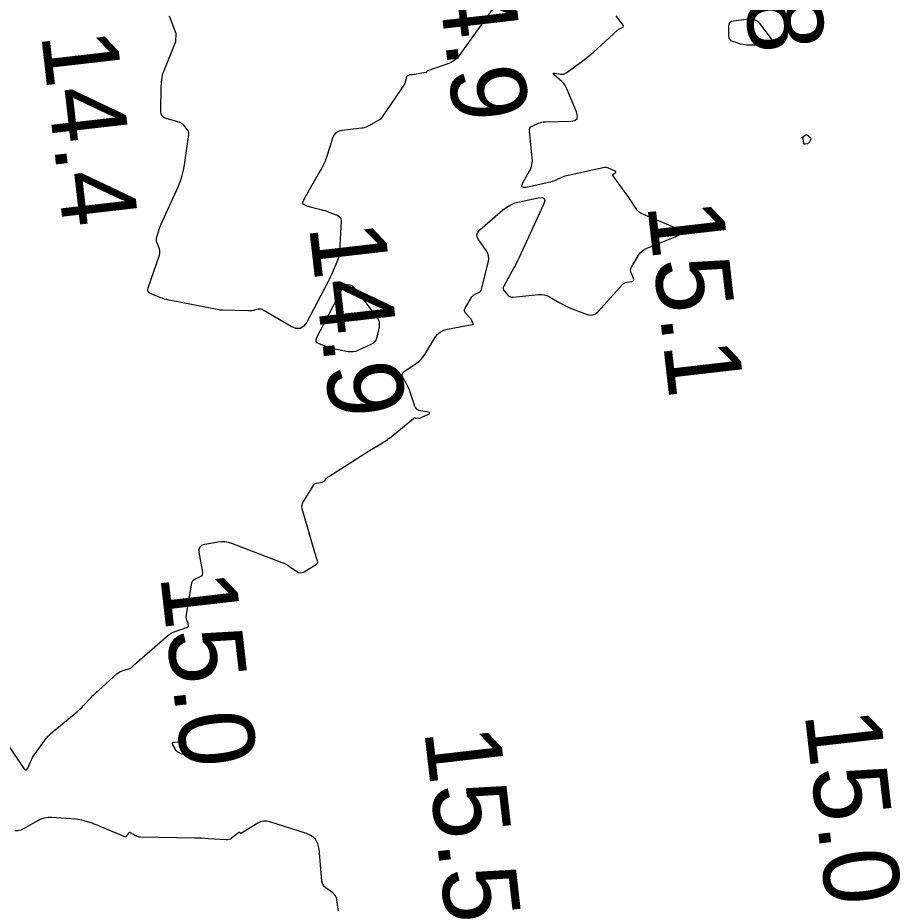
# Model space of a CAD drawing. Extents: x 1023796 to 1112670, y 656573 to 837340.
# Drawn here: x 1109824 to 1109882.5, y 681006.9 to 681065.6 of the extents above; entities that cross this region are included whole.
import ezdxf

# ---------------------------------------------------------------- set-up
doc = ezdxf.new("R2010")
doc.units = 0
doc.layers.add('V-CHAN-CONT-15FT', color=7, linetype='Continuous')
doc.layers.add('V-TOPO-SOUN', color=7, linetype='Continuous')

msp = doc.modelspace()

# ---------------------------------------------------------------- linework, layer by layer
at = {"layer": 'V-CHAN-CONT-15FT'}
for points in [[(1109822.189, 681019.07), (1109824.413, 681015.82), (1109824.484, 681015.741), (1109824.549, 681015.719), (1109824.609, 681015.753), (1109824.663, 681015.844), (1109824.869, 681016.32), (1109824.924, 681016.438), (1109824.985, 681016.552), (1109825.051, 681016.663), (1109825.124, 681016.77), (1109825.743, 681017.634), (1109825.877, 681017.809), (1109826.021, 681017.973), (1109826.175, 681018.128), (1109826.34, 681018.274), (1109827.84, 681019.516), (1109827.976, 681019.632), (1109828.109, 681019.753), (1109828.238, 681019.877), (1109828.363, 681020.005), (1109828.857, 681020.527), (1109828.982, 681020.656), (1109829.109, 681020.783), (1109829.238, 681020.907), (1109829.371, 681021.028), (1109830.567, 681022.107), (1109830.644, 681022.169), (1109830.727, 681022.221), (1109830.815, 681022.264), (1109830.909, 681022.297), (1109831.418, 681022.444), (1109831.451, 681022.455), (1109831.482, 681022.471), (1109831.51, 681022.491), (1109831.536, 681022.515), (1109831.635, 681022.617), (1109831.66, 681022.643), (1109831.686, 681022.667), (1109831.712, 681022.692), (1109831.739, 681022.715), (1109833.922, 681024.614), (1109834.041, 681024.708), (1109834.167, 681024.79), (1109834.301, 681024.859), (1109834.442, 681024.915), (1109835.255, 681025.196), (1109835.278, 681025.207), (1109835.295, 681025.224), (1109835.304, 681025.245), (1109835.306, 681025.271), (1109835.301, 681025.384), (1109835.298, 681025.412), (1109835.293, 681025.439), (1109835.286, 681025.466), (1109835.277, 681025.492), (1109835.187, 681025.714), (1109835.172, 681025.759), (1109835.163, 681025.806), (1109835.161, 681025.854), (1109835.166, 681025.902), (1109835.534, 681028.101), (1109835.56, 681028.194), (1109835.605, 681028.272), (1109835.669, 681028.335), (1109835.752, 681028.384), (1109836.121, 681028.549), (1109836.2, 681028.598), (1109836.251, 681028.661), (1109836.274, 681028.739), (1109836.27, 681028.831), (1109836.03, 681030.165), (1109836.023, 681030.365), (1109836.082, 681030.519), (1109836.206, 681030.627), (1109836.396, 681030.69), (1109837.288, 681030.849), (1109837.51, 681030.873), (1109837.728, 681030.868), (1109837.944, 681030.832), (1109838.157, 681030.766), (1109841.501, 681029.483), (1109841.635, 681029.427), (1109841.764, 681029.363), (1109841.889, 681029.291), (1109842.01, 681029.212), (1109842.485, 681028.877), (1109842.604, 681028.813), (1109842.725, 681028.789), (1109842.847, 681028.805), (1109842.97, 681028.861), (1109843.791, 681029.363), (1109843.844, 681029.405), (1109843.874, 681029.456), (1109843.882, 681029.514), (1109843.869, 681029.58), (1109843.769, 681029.86), (1109843.745, 681029.93), (1109843.722, 681030.001), (1109843.7, 681030.072), (1109843.679, 681030.143), (1109842.856, 681033.026), (1109842.832, 681033.157), (1109842.837, 681033.284), (1109842.869, 681033.407), (1109842.931, 681033.525), (1109843.307, 681034.107), (1109843.344, 681034.164), (1109843.38, 681034.223), (1109843.416, 681034.282), (1109843.451, 681034.341), (1109843.588, 681034.579), (1109843.627, 681034.633), (1109843.674, 681034.676), (1109843.729, 681034.707), (1109843.792, 681034.726), (1109844.186, 681034.808), (1109844.231, 681034.821), (1109844.272, 681034.841), (1109844.309, 681034.868), (1109844.341, 681034.901), (1109844.464, 681035.049), (1109844.496, 681035.084), (1109844.53, 681035.117), (1109844.567, 681035.147), (1109844.606, 681035.174), (1109846.937, 681036.66), (1109847.066, 681036.742), (1109847.196, 681036.822), (1109847.326, 681036.9), (1109847.457, 681036.978), (1109848.164, 681037.392), (1109848.204, 681037.417), (1109848.244, 681037.442), (1109848.283, 681037.468), (1109848.321, 681037.495), (1109848.475, 681037.605), (1109848.513, 681037.633), (1109848.55, 681037.661), (1109848.587, 681037.69), (1109848.624, 681037.719), (1109850.218, 681039.016), (1109850.254, 681039.04), (1109850.293, 681039.056), (1109850.334, 681039.064), (1109850.378, 681039.062), (1109850.559, 681039.041), (1109850.603, 681039.039), (1109850.647, 681039.043), (1109850.69, 681039.053), (1109850.731, 681039.07), (1109851.223, 681039.3), (1109851.294, 681039.342), (1109851.315, 681039.377), (1109851.286, 681039.405), (1109851.207, 681039.427), (1109850.6, 681039.534), (1109850.561, 681039.545), (1109850.525, 681039.562), (1109850.493, 681039.585), (1109850.465, 681039.615), (1109850.36, 681039.748), (1109850.335, 681039.783), (1109850.314, 681039.819), (1109850.296, 681039.856), (1109850.282, 681039.896), (1109850.025, 681040.704), (1109849.978, 681040.839), (1109849.925, 681040.971), (1109849.865, 681041.101), (1109849.798, 681041.227), (1109849.518, 681041.727), (1109849.472, 681041.846), (1109849.473, 681041.954), (1109849.522, 681042.051), (1109849.617, 681042.136), (1109850.423, 681042.671), (1109850.589, 681042.795), (1109850.738, 681042.935), (1109850.87, 681043.09), (1109850.986, 681043.262), (1109851.641, 681044.357), (1109851.802, 681044.575), (1109851.997, 681044.745), (1109852.225, 681044.867), (1109852.486, 681044.941), (1109854.115, 681045.231), (1109854.15, 681045.242), (1109854.17, 681045.262), (1109854.176, 681045.29), (1109854.167, 681045.326), (1109854.101, 681045.486), (1109854.083, 681045.525), (1109854.062, 681045.562), (1109854.038, 681045.597), (1109854.011, 681045.63), (1109853.679, 681046.003), (1109853.628, 681046.077), (1109853.605, 681046.154), (1109853.611, 681046.235), (1109853.646, 681046.318), (1109854.059, 681047.038), (1109854.1, 681047.099), (1109854.15, 681047.152), (1109854.207, 681047.195), (1109854.272, 681047.23), (1109854.548, 681047.353), (1109854.611, 681047.39), (1109854.661, 681047.436), (1109854.698, 681047.493), (1109854.723, 681047.561), (1109855.183, 681049.355), (1109855.215, 681049.564), (1109855.201, 681049.765), (1109855.143, 681049.957), (1109855.038, 681050.142), (1109854.53, 681050.862), (1109854.44, 681051.037), (1109854.423, 681051.204), (1109854.48, 681051.361), (1109854.61, 681051.509), (1109856.151, 681052.833), (1109856.4, 681053.022), (1109856.666, 681053.176), (1109856.95, 681053.295), (1109857.251, 681053.379), (1109858.489, 681053.644), (1109858.744, 681053.666), (1109858.888, 681053.6), (1109858.922, 681053.445), (1109858.845, 681053.201), (1109857.344, 681049.923), (1109857.233, 681049.686), (1109857.117, 681049.451), (1109856.996, 681049.218), (1109856.871, 681048.987), (1109856.202, 681047.781), (1109856.169, 681047.697), (1109856.163, 681047.616), (1109856.186, 681047.539), (1109856.237, 681047.464), (1109856.497, 681047.173), (1109856.566, 681047.11), (1109856.643, 681047.069), (1109856.728, 681047.048), (1109856.821, 681047.048), (1109858.504, 681047.23), (1109858.697, 681047.237), (1109858.883, 681047.213), (1109859.063, 681047.159), (1109859.236, 681047.075), (1109859.916, 681046.678), (1109860.088, 681046.582), (1109860.262, 681046.493), (1109860.44, 681046.41), (1109860.622, 681046.334), (1109861.664, 681045.919), (1109861.891, 681045.861), (1109862.101, 681045.873), (1109862.294, 681045.955), (1109862.471, 681046.108), (1109864.074, 681047.892), (1109864.134, 681047.949), (1109864.202, 681047.994), (1109864.276, 681048.026), (1109864.357, 681048.045), (1109864.696, 681048.098), (1109864.766, 681048.12), (1109864.807, 681048.158), (1109864.819, 681048.213), (1109864.802, 681048.284), (1109864.644, 681048.686), (1109864.618, 681048.778), (1109864.614, 681048.869), (1109864.633, 681048.958), (1109864.673, 681049.045), (1109865.144, 681049.834), (1109865.249, 681049.983), (1109865.374, 681050.11), (1109865.518, 681050.213), (1109865.681, 681050.294), (1109867.556, 681051.047), (1109867.834, 681051.197), (1109867.927, 681051.347), (1109867.835, 681051.498), (1109867.559, 681051.65), (1109865.455, 681052.522), (1109865.305, 681052.597), (1109865.171, 681052.692), (1109865.054, 681052.807), (1109864.953, 681052.941), (1109864.582, 681053.517), (1109864.488, 681053.661), (1109864.392, 681053.802), (1109864.294, 681053.942), (1109864.193, 681054.081), (1109863.451, 681055.085), (1109863.433, 681055.119), (1109863.43, 681055.15), (1109863.441, 681055.179), (1109863.468, 681055.206), (1109863.604, 681055.311), (1109863.628, 681055.336), (1109863.635, 681055.358), (1109863.623, 681055.379), (1109863.593, 681055.397), (1109863.147, 681055.589), (1109863.059, 681055.62), (1109862.97, 681055.636), (1109862.879, 681055.638), (1109862.786, 681055.625), (1109860.466, 681055.121), (1109860.355, 681055.094), (1109860.246, 681055.061), (1109860.139, 681055.022), (1109860.034, 681054.978), (1109859.616, 681054.789), (1109859.511, 681054.745), (1109859.404, 681054.707), (1109859.295, 681054.674), (1109859.184, 681054.647), (1109857.688, 681054.326), (1109857.506, 681054.309), (1109857.408, 681054.354), (1109857.395, 681054.46), (1109857.466, 681054.629), (1109857.917, 681055.427), (1109858.013, 681055.63), (1109858.074, 681055.84), (1109858.101, 681056.057), (1109858.094, 681056.282), (1109857.902, 681058.06), (1109857.904, 681058.165), (1109857.936, 681058.254), (1109857.996, 681058.326), (1109858.086, 681058.382), (1109858.504, 681058.571), (1109858.609, 681058.612), (1109858.718, 681058.643), (1109858.828, 681058.663), (1109858.942, 681058.671), (1109860.64, 681058.718), (1109860.906, 681058.763), (1109861.06, 681058.879), (1109861.102, 681059.068), (1109861.033, 681059.328), (1109860.385, 681060.865), (1109860.322, 681060.996), (1109860.246, 681061.117), (1109860.156, 681061.23), (1109860.054, 681061.333), (1109859.547, 681061.792), (1109859.495, 681061.848), (1109859.486, 681061.883), (1109859.519, 681061.898), (1109859.595, 681061.891), (1109859.982, 681061.826), (1109860.077, 681061.819), (1109860.167, 681061.83), (1109860.253, 681061.86), (1109860.335, 681061.908), (1109861.366, 681062.65), (1109861.562, 681062.796), (1109861.754, 681062.946), (1109861.942, 681063.102), (1109862.125, 681063.264), (1109863.75, 681064.735), (1109863.788, 681064.767), (1109863.828, 681064.798), (1109863.87, 681064.826), (1109863.914, 681064.851), (1109864.091, 681064.949), (1109864.126, 681064.975), (1109864.142, 681065.006), (1109864.14, 681065.04), (1109864.119, 681065.078), (1109863.658, 681065.682)], [(1109855.551, 681066.262), (1109853.242, 681063.053), (1109853.09, 681062.873), (1109852.917, 681062.722), (1109852.722, 681062.601), (1109852.505, 681062.509), (1109851.167, 681062.054), (1109851.154, 681062.048), (1109851.143, 681062.041), (1109851.133, 681062.031), (1109851.124, 681062.02), (1109851.094, 681061.97), (1109851.086, 681061.959), (1109851.076, 681061.95), (1109851.064, 681061.944), (1109851.051, 681061.941), (1109850.131, 681061.787), (1109850.114, 681061.784), (1109850.097, 681061.783), (1109850.08, 681061.781), (1109850.062, 681061.781), (1109849.993, 681061.78), (1109849.976, 681061.779), (1109849.96, 681061.776), (1109849.944, 681061.77), (1109849.929, 681061.763), (1109849.794, 681061.684), (1109849.769, 681061.666), (1109849.75, 681061.645), (1109849.737, 681061.619), (1109849.729, 681061.59), (1109849.693, 681061.356), (1109849.682, 681061.308), (1109849.667, 681061.261), (1109849.647, 681061.217), (1109849.621, 681061.174), (1109848.147, 681058.989), (1109848.093, 681058.918), (1109848.032, 681058.855), (1109847.965, 681058.799), (1109847.89, 681058.75), (1109847.538, 681058.547), (1109847.48, 681058.514), (1109847.421, 681058.483), (1109847.361, 681058.453), (1109847.301, 681058.425), (1109847.057, 681058.316), (1109846.996, 681058.291), (1109846.933, 681058.271), (1109846.868, 681058.256), (1109846.803, 681058.245), (1109845.475, 681058.087), (1109845.26, 681058.034), (1109845.086, 681057.931), (1109844.952, 681057.779), (1109844.86, 681057.577), (1109844.481, 681056.377), (1109844.455, 681056.298), (1109844.426, 681056.22), (1109844.395, 681056.142), (1109844.362, 681056.065), (1109844.225, 681055.76), (1109844.19, 681055.684), (1109844.152, 681055.609), (1109844.113, 681055.535), (1109844.072, 681055.463), (1109843.288, 681054.117), (1109843.243, 681054.04), (1109843.199, 681053.962), (1109843.155, 681053.884), (1109843.113, 681053.805), (1109842.868, 681053.352), (1109842.864, 681053.342), (1109842.861, 681053.332), (1109842.859, 681053.321), (1109842.859, 681053.31), (1109842.861, 681053.266), (1109842.862, 681053.256), (1109842.866, 681053.247), (1109842.873, 681053.24), (1109842.882, 681053.235), (1109843.162, 681053.112), (1109843.213, 681053.091), (1109843.264, 681053.072), (1109843.316, 681053.055), (1109843.369, 681053.041), (1109844.086, 681052.863), (1109844.223, 681052.826), (1109844.358, 681052.786), (1109844.492, 681052.742), (1109844.625, 681052.694), (1109845.169, 681052.489), (1109845.286, 681052.426), (1109845.368, 681052.341), (1109845.413, 681052.232), (1109845.424, 681052.099), (1109845.321, 681050.08), (1109845.304, 681049.899), (1109845.27, 681049.723), (1109845.221, 681049.55), (1109845.155, 681049.381), (1109844.86, 681048.712), (1109844.785, 681048.545), (1109844.707, 681048.38), (1109844.626, 681048.216), (1109844.543, 681048.054), (1109843.153, 681045.398), (1109842.953, 681045.122), (1109842.715, 681044.98), (1109842.438, 681044.974), (1109842.123, 681045.104), (1109840.268, 681046.195), (1109840.19, 681046.232), (1109840.11, 681046.253), (1109840.027, 681046.258), (1109839.942, 681046.247), (1109839.595, 681046.172), (1109839.508, 681046.156), (1109839.421, 681046.146), (1109839.333, 681046.141), (1109839.245, 681046.141), (1109837.573, 681046.197), (1109837.553, 681046.197), (1109837.532, 681046.198), (1109837.511, 681046.198), (1109837.491, 681046.199), (1109837.408, 681046.2), (1109837.388, 681046.201), (1109837.367, 681046.203), (1109837.347, 681046.205), (1109837.326, 681046.209), (1109834.026, 681046.857), (1109833.873, 681046.891), (1109833.721, 681046.931), (1109833.572, 681046.979), (1109833.425, 681047.034), (1109832.841, 681047.266), (1109832.719, 681047.336), (1109832.647, 681047.428), (1109832.624, 681047.542), (1109832.65, 681047.68), (1109833.39, 681049.839), (1109833.416, 681049.941), (1109833.424, 681050.042), (1109833.413, 681050.143), (1109833.384, 681050.244), (1109833.23, 681050.65), (1109833.201, 681050.749), (1109833.189, 681050.848), (1109833.195, 681050.947), (1109833.217, 681051.048), (1109833.341, 681051.449), (1109833.374, 681051.549), (1109833.409, 681051.648), (1109833.448, 681051.746), (1109833.489, 681051.842), (1109834.65, 681054.416), (1109834.789, 681054.756), (1109834.903, 681055.103), (1109834.991, 681055.457), (1109835.055, 681055.819), (1109835.333, 681057.823), (1109835.336, 681057.914), (1109835.322, 681057.999), (1109835.289, 681058.079), (1109835.238, 681058.155), (1109834.997, 681058.445), (1109834.933, 681058.512), (1109834.862, 681058.567), (1109834.783, 681058.61), (1109834.696, 681058.642), (1109833.835, 681058.889), (1109833.684, 681058.955), (1109833.576, 681059.054), (1109833.512, 681059.186), (1109833.493, 681059.35), (1109833.512, 681060.964), (1109833.514, 681061.048), (1109833.518, 681061.132), (1109833.524, 681061.215), (1109833.533, 681061.299), (1109833.57, 681061.633), (1109833.582, 681061.716), (1109833.599, 681061.797), (1109833.623, 681061.877), (1109833.651, 681061.956), (1109834.432, 681063.878), (1109834.453, 681063.938), (1109834.47, 681064), (1109834.48, 681064.063), (1109834.486, 681064.127), (1109834.497, 681064.385), (1109834.496, 681064.449), (1109834.489, 681064.512), (1109834.476, 681064.574), (1109834.456, 681064.635), (1109834.062, 681065.678)], [(1109845.351, 681005.738), (1109845.153, 681007.128), (1109845.12, 681007.263), (1109845.064, 681007.384), (1109844.985, 681007.49), (1109844.881, 681007.582), (1109844.418, 681007.922), (1109844.315, 681008.014), (1109844.238, 681008.121), (1109844.187, 681008.242), (1109844.161, 681008.378), (1109843.969, 681010.479), (1109843.889, 681010.842), (1109843.724, 681011.136), (1109843.473, 681011.362), (1109843.135, 681011.518), (1109840.698, 681012.301), (1109840.492, 681012.346), (1109840.291, 681012.345), (1109840.096, 681012.299), (1109839.907, 681012.207), (1109838.817, 681011.542), (1109838.801, 681011.535), (1109838.785, 681011.532), (1109838.768, 681011.534), (1109838.752, 681011.541), (1109838.686, 681011.579), (1109838.669, 681011.585), (1109838.653, 681011.587), (1109838.638, 681011.583), (1109838.623, 681011.574), (1109838.174, 681011.212), (1109838.091, 681011.156), (1109838.003, 681011.119), (1109837.909, 681011.099), (1109837.81, 681011.097), (1109836.632, 681011.179), (1109836.401, 681011.193), (1109836.171, 681011.205), (1109835.94, 681011.213), (1109835.709, 681011.218), (1109832.14, 681011.277), (1109832.057, 681011.284), (1109831.977, 681011.301), (1109831.9, 681011.328), (1109831.826, 681011.366), (1109831.483, 681011.571), (1109831.439, 681011.589), (1109831.399, 681011.589), (1109831.363, 681011.572), (1109831.331, 681011.537), (1109831.211, 681011.361), (1109831.179, 681011.325), (1109831.142, 681011.305), (1109831.1, 681011.302), (1109831.054, 681011.315), (1109829.469, 681011.996), (1109829.337, 681012.051), (1109829.204, 681012.103), (1109829.07, 681012.151), (1109828.935, 681012.196), (1109828.391, 681012.368), (1109828.254, 681012.407), (1109828.116, 681012.438), (1109827.976, 681012.46), (1109827.834, 681012.474), (1109826.252, 681012.58), (1109826.007, 681012.579), (1109825.769, 681012.543), (1109825.54, 681012.471), (1109825.318, 681012.364), (1109824.389, 681011.831), (1109824.2, 681011.746), (1109824.006, 681011.704), (1109823.807, 681011.705)]]:
    msp.add_lwpolyline(points, dxfattribs=at)
for points in [[(1109872.846, 681065.431), (1109873.013, 681065.328), (1109873.158, 681065.174), (1109873.915, 681064.158), (1109874.016, 681063.979), (1109874.016, 681063.852), (1109873.914, 681063.775), (1109873.711, 681063.748), (1109872.46, 681063.744), (1109872.323, 681063.749), (1109872.188, 681063.764), (1109872.054, 681063.789), (1109871.921, 681063.824), (1109871.394, 681063.986), (1109871.278, 681064.038), (1109871.195, 681064.115), (1109871.145, 681064.217), (1109871.127, 681064.342), (1109871.117, 681065.016), (1109871.135, 681065.157), (1109871.193, 681065.262), (1109871.29, 681065.333), (1109871.427, 681065.368), (1109872.446, 681065.483), (1109872.657, 681065.482)], [(1109876.258, 681057.813), (1109876.293, 681057.805), (1109876.328, 681057.783), (1109876.522, 681057.621), (1109876.529, 681057.614), (1109876.535, 681057.607), (1109876.541, 681057.6), (1109876.545, 681057.591), (1109876.562, 681057.556), (1109876.565, 681057.547), (1109876.566, 681057.539), (1109876.564, 681057.53), (1109876.561, 681057.522), (1109876.439, 681057.303), (1109876.417, 681057.273), (1109876.392, 681057.249), (1109876.361, 681057.231), (1109876.325, 681057.219), (1109876.174, 681057.186), (1109876.141, 681057.184), (1109876.115, 681057.193), (1109876.097, 681057.214), (1109876.087, 681057.246), (1109876.039, 681057.542), (1109876.037, 681057.553), (1109876.032, 681057.563), (1109876.025, 681057.572), (1109876.016, 681057.579), (1109875.976, 681057.605), (1109875.968, 681057.612), (1109875.966, 681057.619), (1109875.968, 681057.626), (1109875.975, 681057.633), (1109876.185, 681057.787), (1109876.222, 681057.807)], [(1109847.941, 681045.412), (1109847.958, 681045.253), (1109847.939, 681045.085), (1109847.794, 681044.399), (1109847.743, 681044.24), (1109847.66, 681044.106), (1109847.547, 681043.996), (1109847.402, 681043.912), (1109846.526, 681043.516), (1109846.374, 681043.461), (1109846.22, 681043.43), (1109846.063, 681043.423), (1109845.902, 681043.44), (1109845.255, 681043.559), (1109845.095, 681043.592), (1109844.935, 681043.631), (1109844.778, 681043.676), (1109844.622, 681043.728), (1109843.978, 681043.958), (1109843.849, 681044.026), (1109843.779, 681044.118), (1109843.768, 681044.233), (1109843.817, 681044.371), (1109845.441, 681047.474), (1109845.656, 681047.775), (1109845.886, 681047.888), (1109846.132, 681047.815), (1109846.394, 681047.554), (1109847.799, 681045.707), (1109847.888, 681045.564)], [(1109835.113, 681017.623), (1109835.128, 681017.578), (1109835.116, 681017.51), (1109834.983, 681017.104), (1109834.973, 681017.071), (1109834.965, 681017.037), (1109834.959, 681017.003), (1109834.954, 681016.968), (1109834.94, 681016.828), (1109834.933, 681016.8), (1109834.919, 681016.783), (1109834.897, 681016.779), (1109834.869, 681016.788), (1109834.646, 681016.891), (1109834.6, 681016.916), (1109834.56, 681016.947), (1109834.526, 681016.983), (1109834.496, 681017.026), (1109834.271, 681017.406), (1109834.241, 681017.475), (1109834.246, 681017.528), (1109834.285, 681017.563), (1109834.359, 681017.582), (1109835.003, 681017.65), (1109835.071, 681017.648)]]:
    msp.add_lwpolyline(points, close=True, dxfattribs=at)

# ---------------------------------------------------------------- texts
at = {"layer": 'V-TOPO-SOUN'}
for s, p in [('14.8 ', (1109871.111, 681075.983)), ('14.9 ', (1109851.461, 681071.393)), ('14.4 ', (1109825.541, 681064.473)), ('15.1 ', (1109865.702, 681053.193)), ('14.9 ', (1109843.291, 681051.773)), ('15.0 ', (1109833.428, 681028.611)), ('15.0 ', (1109876.138, 681019.491)), ('15.5 ', (1109850.93, 681018.35))]:
    msp.add_text(s, height=5, rotation=276.55942, dxfattribs=at).set_placement(p)

doc.saveas('drawing.dxf')
